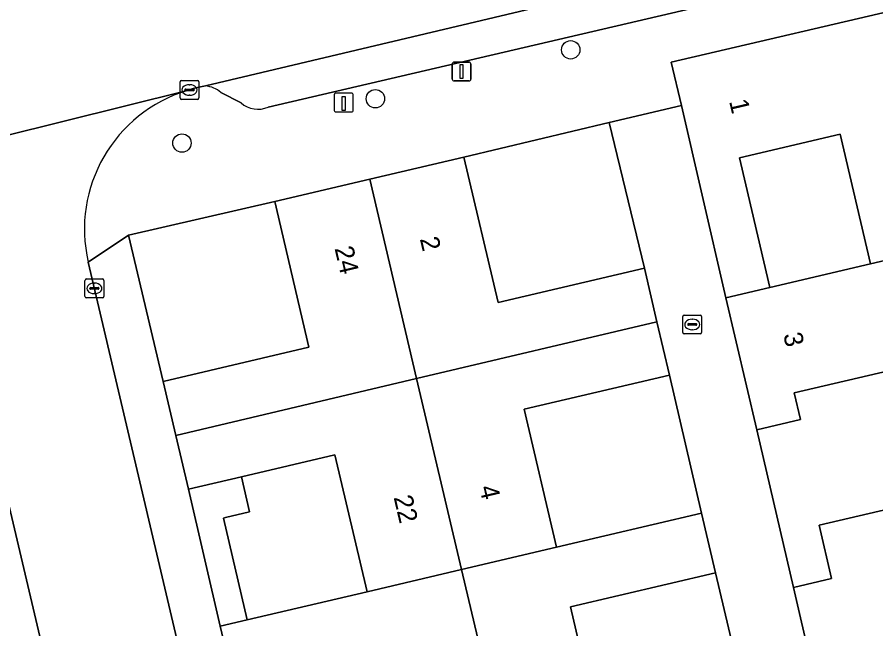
# Model space of a CAD drawing. Extents: x 162989 to 165008, y 383432 to 384338.
# Drawn here: x 164069.74 to 164115.4, y 384061.03 to 384093.56 of the extents above; entities that cross this region are included whole.
import ezdxf

# ---------------------------------------------------------------- set-up
doc = ezdxf.new("R2010")
doc.units = 0
for name, color, linetype in [('IMGEO_Boom', 7, 'Continuous'), ('IMGEO_Erf', 7, 'Continuous'), ('IMGEO_Kolk', 7, 'Continuous'), ('IMGEO_Laadpaal', 7, 'Continuous'), ('IMGEO_Lichtmast', 7, 'Continuous'), ('IMGEO_Pand', 7, 'Continuous'), ('IMGEO_Pand_nummerreeks', 7, 'Continuous'), ('IMGEO_Parkeervlak_open', 7, 'Continuous'), ('IMGEO_Rijbaan_lokaal_open', 7, 'Continuous'), ('IMGEO_Voetpad_open', 7, 'Continuous')]:
    doc.layers.add(name, color=color, linetype=linetype)

msp = doc.modelspace()

# ---------------------------------------------------------------- linework, layer by layer
at = {"layer": 'IMGEO_Boom'}
for centre in [(164099.175, 384091.824), (164088.787, 384089.224), (164078.501, 384086.865)]:
    msp.add_circle(centre, 0.489, dxfattribs=at)
at = {"layer": 'IMGEO_Erf'}
for points in [[(164093.495, 384086.123), (164095.312, 384078.379), (164103.09, 384080.205), (164101.219, 384087.962)], [(164109.765, 384079.182), (164115.122, 384080.435), (164113.508, 384087.341), (164108.148, 384086.089), (164108.486, 384084.645)], [(164077.496, 384074.192), (164085.255, 384076.013), (164083.436, 384083.763), (164075.66, 384081.971)], [(164104.424, 384074.522), (164096.7, 384072.709), (164098.422, 384065.371), (164106.129, 384067.179)], [(164111.013, 384063.235), (164113.039, 384063.707), (164112.377, 384066.539), (164118.23, 384067.907), (164116.6, 384074.881), (164111.062, 384073.587), (164111.395, 384072.161), (164109.064, 384071.616)], [(164086.634, 384070.283), (164081.664, 384069.116), (164082.099, 384067.249), (164080.809, 384066.949), (164080.704, 384066.924), (164081.965, 384061.509), (164088.342, 384063.006)], [(164106.872, 384064.013), (164099.158, 384062.203), (164100.834, 384055.065), (164108.562, 384056.879)]]:
    msp.add_lwpolyline(points, close=True, dxfattribs=at)
at = {"layer": 'IMGEO_Kolk'}
for p, q in [((164078.402, 384089.265), (164078.402, 384090.117)), ((164078.477, 384090.191), (164079.329, 384090.191)), ((164079.403, 384090.117), (164079.403, 384089.265)), ((164078.661, 384089.685), (164078.661, 384089.697)), ((164079.099, 384089.648), (164078.701, 384089.648)), ((164078.704, 384089.734), (164079.102, 384089.734)), ((164078.89, 384089.971), (164078.915, 384089.971)), ((164079.145, 384089.697), (164079.145, 384089.685)), ((164079.329, 384089.191), (164078.477, 384089.191)), ((164078.913, 384089.411), (164078.888, 384089.411)), ((164073.344, 384078.712), (164073.344, 384079.564)), ((164073.419, 384079.638), (164074.271, 384079.638)), ((164074.345, 384079.564), (164074.345, 384078.712)), ((164073.603, 384079.132), (164073.603, 384079.144)), ((164074.041, 384079.095), (164073.643, 384079.095)), ((164073.646, 384079.181), (164074.044, 384079.181)), ((164073.832, 384079.418), (164073.857, 384079.418)), ((164074.087, 384079.144), (164074.087, 384079.132)), ((164074.271, 384078.638), (164073.419, 384078.638)), ((164073.855, 384078.858), (164073.83, 384078.858)), ((164105.21, 384077.72), (164106.062, 384077.72)), ((164105.135, 384076.794), (164105.135, 384077.646)), ((164105.437, 384077.263), (164105.835, 384077.263)), ((164105.623, 384077.5), (164105.648, 384077.5)), ((164106.136, 384077.646), (164106.136, 384076.794)), ((164105.394, 384077.214), (164105.394, 384077.226)), ((164105.832, 384077.177), (164105.434, 384077.177)), ((164105.646, 384076.94), (164105.621, 384076.94)), ((164105.878, 384077.226), (164105.878, 384077.214)), ((164106.062, 384076.72), (164105.21, 384076.72))]:
    msp.add_line(p, q, dxfattribs=at)
for points in [[(164078.402, 384089.265), (164078.402, 384090.117)], [(164078.477, 384090.191), (164079.329, 384090.191)], [(164079.403, 384090.117), (164079.403, 384089.265)], [(164079.329, 384089.191), (164078.477, 384089.191)], [(164073.344, 384078.712), (164073.344, 384079.564)], [(164073.419, 384079.638), (164074.271, 384079.638)], [(164074.345, 384079.564), (164074.345, 384078.712)], [(164074.271, 384078.638), (164073.419, 384078.638)], [(164105.21, 384077.72), (164106.062, 384077.72)], [(164105.135, 384076.794), (164105.135, 384077.646)], [(164106.136, 384077.646), (164106.136, 384076.794)], [(164106.062, 384076.72), (164105.21, 384076.72)]]:
    msp.add_lwpolyline(points, dxfattribs=at)
for centre, radius, start, end in [((164078.479, 384090.115), 0.0765, 91.552, 178.448), ((164078.479, 384090.115), 0.0765, 91.552, 178.448), ((164079.327, 384090.115), 0.0765, 1.552, 88.448), ((164079.327, 384090.115), 0.0765, 1.552, 88.448), ((164078.701, 384089.694), 0.0403, 85.8775, 175.7526), ((164078.698, 384089.684), 0.0366, 178.938, 274.7102), ((164079.102, 384089.691), 0.043, 264.8664, 352.4533), ((164079.106, 384089.696), 0.0386, 1.7309, 96.639), ((164078.479, 384089.267), 0.0765, 181.552, 268.448), ((164078.479, 384089.267), 0.0765, 181.552, 268.448), ((164079.327, 384089.267), 0.0765, 271.552, 358.448), ((164079.327, 384089.267), 0.0765, 271.552, 358.448), ((164073.421, 384079.562), 0.0765, 91.552, 178.448), ((164073.421, 384079.562), 0.0765, 91.552, 178.448), ((164074.269, 384079.562), 0.0765, 1.552, 88.448), ((164074.269, 384079.562), 0.0765, 1.552, 88.448), ((164073.643, 384079.141), 0.0403, 85.8775, 175.7526), ((164073.64, 384079.131), 0.0366, 178.938, 274.7102), ((164074.044, 384079.138), 0.043, 264.8664, 352.4533), ((164074.048, 384079.143), 0.0386, 1.7309, 96.639), ((164073.421, 384078.714), 0.0765, 181.552, 268.448), ((164073.421, 384078.714), 0.0765, 181.552, 268.448), ((164074.269, 384078.714), 0.0765, 271.552, 358.448), ((164074.269, 384078.714), 0.0765, 271.552, 358.448), ((164105.212, 384077.644), 0.0765, 91.552, 178.448), ((164105.212, 384077.644), 0.0765, 91.552, 178.448), ((164106.06, 384077.644), 0.0765, 1.552, 88.448), ((164106.06, 384077.644), 0.0765, 1.552, 88.448), ((164105.434, 384077.223), 0.0403, 85.8775, 175.7526), ((164105.839, 384077.225), 0.0386, 1.7309, 96.639), ((164105.212, 384076.796), 0.0765, 181.552, 268.448), ((164105.212, 384076.796), 0.0765, 181.552, 268.448), ((164105.431, 384077.213), 0.0366, 178.938, 274.7102), ((164105.835, 384077.22), 0.043, 264.8664, 352.4533), ((164106.06, 384076.796), 0.0765, 271.552, 358.448), ((164106.06, 384076.796), 0.0765, 271.552, 358.448)]:
    msp.add_arc(centre, radius, start, end, dxfattribs=at)
for centre, major_axis, ratio, start_param, end_param in [((164078.889, 384089.691), (-0.387, 0.002), 0.722429, 4.712389, 7.853982), ((164078.914, 384089.691), (-0.39, 0.002), 0.717154, 1.570796, 4.712389), ((164073.831, 384079.138), (-0.387, 0.002), 0.722429, 4.712389, 7.853982), ((164073.856, 384079.138), (-0.39, 0.002), 0.717154, 1.570796, 4.712389), ((164105.622, 384077.22), (-0.387, 0.002), 0.722429, 4.712389, 7.853982), ((164105.647, 384077.22), (-0.39, 0.002), 0.717154, 1.570796, 4.712389)]:
    msp.add_ellipse(centre, major_axis=major_axis, ratio=ratio, start_param=start_param, end_param=end_param, dxfattribs=at)
at = {"layer": 'IMGEO_Laadpaal'}
for p, q in [((164086.601, 384089.44), (164086.601, 384088.599)), ((164086.601, 384089.44), (164086.601, 384088.599)), ((164087.517, 384089.524), (164086.676, 384089.524)), ((164087.517, 384089.524), (164086.676, 384089.524)), ((164087.601, 384088.608), (164087.601, 384089.449)), ((164087.601, 384088.608), (164087.601, 384089.449)), ((164086.685, 384088.524), (164087.526, 384088.524)), ((164086.685, 384088.524), (164087.526, 384088.524))]:
    msp.add_line(p, q, dxfattribs=at)
msp.add_lwpolyline([(164087.016, 384089.337), (164087.176, 384089.337), (164087.176, 384088.604), (164087.016, 384088.604), (164087.016, 384089.337)], dxfattribs=at)
for centre, start, end in [((164086.679, 384089.446), 92.4484, 184.2845), ((164086.679, 384089.446), 92.4484, 184.2845), ((164087.523, 384089.446), 2.4484, 94.2845), ((164087.523, 384089.446), 2.4484, 94.2845), ((164086.679, 384088.602), 182.4484, 274.2845), ((164086.679, 384088.602), 182.4484, 274.2845), ((164087.523, 384088.602), 272.4484, 4.2845), ((164087.523, 384088.602), 272.4484, 4.2845)]:
    msp.add_arc(centre, 0.0779, start, end, dxfattribs=at)
at = {"layer": 'IMGEO_Lichtmast'}
for p, q in [((164092.872, 384090.27), (164092.872, 384091.07)), ((164092.872, 384091.07), (164092.872, 384090.27)), ((164092.972, 384091.17), (164093.762, 384091.17)), ((164093.762, 384091.17), (164092.972, 384091.17)), ((164093.862, 384091.07), (164093.862, 384090.27)), ((164093.862, 384090.27), (164093.862, 384091.07)), ((164093.762, 384090.17), (164092.972, 384090.17)), ((164092.972, 384090.17), (164093.762, 384090.17))]:
    msp.add_line(p, q, dxfattribs=at)
msp.add_lwpolyline([(164093.292, 384091.045), (164093.442, 384091.045), (164093.442, 384090.295), (164093.292, 384090.295), (164093.292, 384091.045)], dxfattribs=at)
for centre, start, end in [((164092.972, 384091.07), 90, 180), ((164092.972, 384091.07), 90, 180), ((164093.762, 384091.07), 0, 90), ((164093.762, 384091.07), 360, 90), ((164092.972, 384090.27), 180, 270), ((164092.972, 384090.27), 180, 270), ((164093.762, 384090.27), 270, 0), ((164093.762, 384090.27), 270, 0)]:
    msp.add_arc(centre, 0.1, start, end, dxfattribs=at)
at = {"layer": 'IMGEO_Pand'}
for points in [[(164107.424, 384078.635), (164109.765, 384079.182), (164108.486, 384084.645), (164108.148, 384086.089), (164113.508, 384087.341), (164115.122, 384080.435), (164120.882, 384081.782), (164117.895, 384094.291), (164104.52, 384091.166), (164105.059, 384088.862), (164106.171, 384084.104)], [(164090.968, 384074.343), (164103.757, 384077.362), (164103.09, 384080.205), (164095.312, 384078.379), (164093.495, 384086.123), (164088.486, 384084.948)], [(164078.17, 384071.322), (164090.968, 384074.343), (164088.486, 384084.948), (164083.436, 384083.763), (164085.255, 384076.013), (164077.496, 384074.192)], [(164107.424, 384078.635), (164109.064, 384071.616), (164111.395, 384072.161), (164111.062, 384073.587), (164116.6, 384074.881), (164118.23, 384067.907), (164123.854, 384069.338), (164120.882, 384081.782), (164115.122, 384080.435), (164109.765, 384079.182)], [(164098.422, 384065.371), (164096.7, 384072.709), (164104.424, 384074.522), (164103.757, 384077.362), (164090.968, 384074.343), (164093.366, 384064.184)], [(164090.968, 384074.343), (164078.17, 384071.322), (164078.843, 384068.454), (164081.664, 384069.116), (164086.634, 384070.283), (164088.342, 384063.006), (164093.366, 384064.184)], [(164128.702, 384057.372), (164125.73, 384069.816), (164123.854, 384069.338), (164118.23, 384067.907), (164112.377, 384066.539), (164113.039, 384063.707), (164111.013, 384063.235), (164111.942, 384059.24), (164113.972, 384059.715), (164116.095, 384060.211), (164116.233, 384059.62), (164121.686, 384060.895), (164122.855, 384055.891)], [(164081.664, 384069.116), (164078.843, 384068.454), (164080.537, 384061.174), (164081.965, 384061.509), (164080.704, 384066.924), (164080.809, 384066.949), (164082.099, 384067.249)], [(164100.834, 384055.065), (164099.158, 384062.203), (164106.872, 384064.013), (164106.129, 384067.179), (164098.422, 384065.371), (164093.366, 384064.184), (164095.805, 384053.85)], [(164093.366, 384064.184), (164088.342, 384063.006), (164081.965, 384061.509), (164080.537, 384061.174), (164081.27, 384058.048), (164089.056, 384059.875), (164090.756, 384052.632), (164095.805, 384053.85)]]:
    msp.add_lwpolyline(points, close=True, dxfattribs=at)
at = {"layer": 'IMGEO_Parkeervlak_open'}
for points in [[(164217.91, 384122.702), (164213.897, 384121.749), (164153.186, 384107.334), (164148.372, 384106.191), (164143.674, 384105.076), (164111.13, 384097.35), (164079.752, 384089.901)], [(164083.09, 384088.781), (164111.601, 384095.448), (164144.005, 384103.025), (164157.009, 384106.119), (164214.8, 384119.856)], [(164080.576, 384089.557), (164081.643, 384089.01)]]:
    msp.add_lwpolyline(points, dxfattribs=at)
for centre, radius, start, end in [((164079.614, 384088.411), 1.496, 49.9819, 84.6994), ((164082.543, 384090.009), 1.344, 227.9895, 294.0246)]:
    msp.add_arc(centre, radius, start, end, dxfattribs=at)
at = {"layer": 'IMGEO_Rijbaan_lokaal_open'}
msp.add_lwpolyline([(164143.674, 384105.076), (164142.035, 384111.808), (164109.462, 384104.102), (164057.368, 384091.778), (164058.981, 384084.948), (164059.029, 384084.745), (164078.787, 384089.657), (164079.104, 384089.76), (164079.241, 384089.804), (164079.488, 384089.851), (164079.752, 384089.901), (164111.13, 384097.35)], close=True, dxfattribs=at)
for points in [[(164078.787, 384089.657), (164059.029, 384084.745)], [(164088.073, 384018.66), (164073.518, 384080.529)], [(164066.673, 384078.703), (164081.207, 384017.007)]]:
    msp.add_lwpolyline(points, dxfattribs=at)
msp.add_arc((164081.014, 384082.287), 7.7, 106.814, 193.1959, dxfattribs=at)
at = {"layer": 'IMGEO_Voetpad_open'}
for points in [[(164214.8, 384119.856), (164157.009, 384106.119), (164144.005, 384103.025), (164111.601, 384095.448), (164083.09, 384088.781)], [(164073.518, 384080.529), (164075.66, 384081.971), (164083.436, 384083.763), (164088.486, 384084.948), (164093.495, 384086.123), (164101.219, 384087.962), (164105.059, 384088.862), (164104.52, 384091.166), (164117.895, 384094.291), (164131.268, 384097.416), (164133.381, 384098.001), (164133.948, 384095.571), (164137.621, 384096.501), (164145.369, 384098.374), (164150.43, 384099.556), (164155.492, 384100.739), (164163.242, 384102.519), (164166.968, 384103.385), (164166.404, 384105.745)], [(164079.752, 384089.901), (164079.488, 384089.851), (164079.241, 384089.804), (164079.104, 384089.76), (164078.787, 384089.657)], [(164081.643, 384089.01), (164080.576, 384089.557)], [(164116.11, 384041.219), (164114.823, 384046.77), (164113.821, 384051.131), (164113.243, 384053.645), (164111.942, 384059.24), (164111.013, 384063.235), (164109.064, 384071.616), (164107.424, 384078.635), (164106.171, 384084.104), (164105.059, 384088.862), (164101.219, 384087.962), (164103.09, 384080.205), (164103.757, 384077.362), (164104.424, 384074.522), (164106.129, 384067.179), (164106.872, 384064.013), (164108.562, 384056.879), (164109.269, 384053.864), (164110.99, 384046.531), (164111.701, 384043.503), (164112.77, 384039.086), (164113.483, 384036.139), (164114.176, 384033.187), (164116.605, 384023.106)], [(164083, 384050.811), (164081.27, 384058.048), (164080.537, 384061.174), (164078.843, 384068.454), (164078.17, 384071.322), (164077.496, 384074.192), (164075.66, 384081.971), (164073.518, 384080.529), (164088.073, 384018.66)], [(164081.207, 384017.007), (164066.673, 384078.703)]]:
    msp.add_lwpolyline(points, dxfattribs=at)
for centre, radius, start, end in [((164081.014, 384082.287), 7.7, 106.814, 193.1959), ((164079.614, 384088.411), 1.496, 49.9819, 84.6994), ((164082.543, 384090.009), 1.344, 227.9895, 294.0246)]:
    msp.add_arc(centre, radius, start, end, dxfattribs=at)

# ---------------------------------------------------------------- texts
at = {"layer": 'IMGEO_Pand_nummerreeks'}
for s, rotation, p in [('1', 283.1586, (164107.594, 384089.088)), ('2', 283.2046, (164091.147, 384081.772)), ('24', 283.2088, (164086.61, 384081.269)), ('3', 283.1513, (164110.469, 384076.68)), ('4', 283.2066, (164094.305, 384068.558)), ('22', 283.2065, (164089.752, 384068.028))]:
    msp.add_text(s, height=1, rotation=rotation, dxfattribs=at).set_placement(p)

doc.saveas('drawing.dxf')
